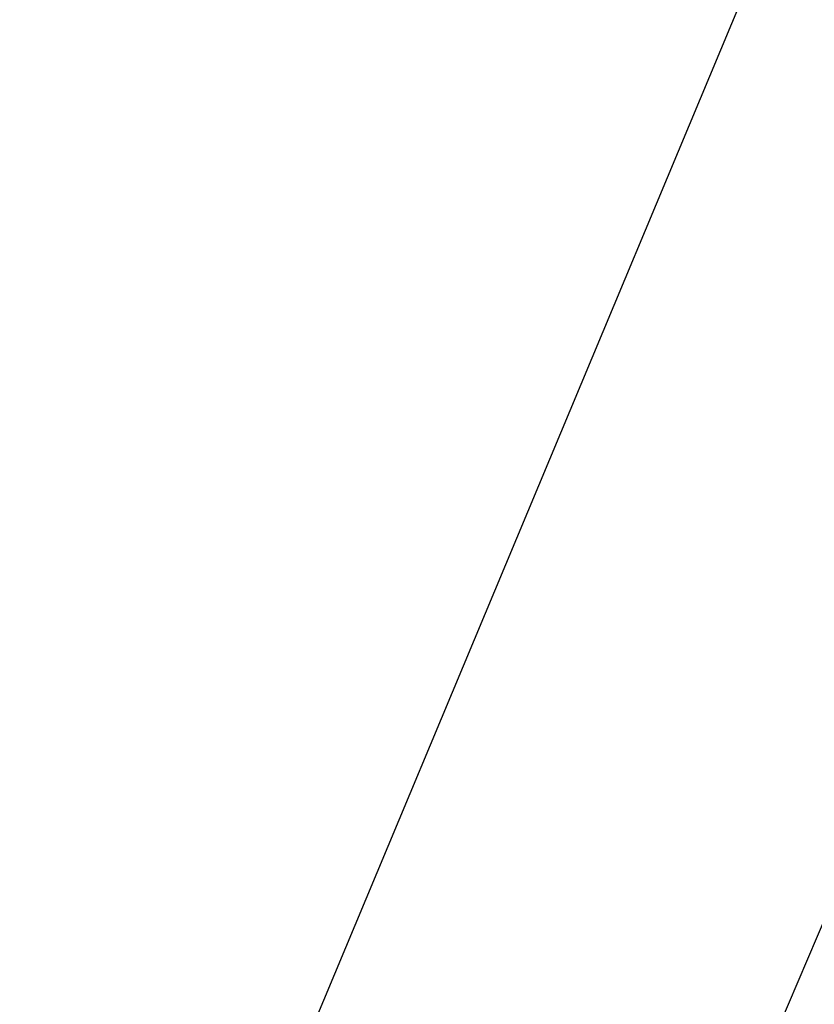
# Model space of a CAD drawing. Header units: inches. Extents: x 424 to 2043, y -237 to 445.
# Tile 572 of 656: x 945.15 to 946.45, y 2.61 to 4.21. Entities that reach past the tile are written whole.
import ezdxf

# ---------------------------------------------------------------- set-up
doc = ezdxf.new("R2010")
doc.units = ezdxf.units.IN
doc.header["$MEASUREMENT"] = 0
doc.styles.get("Standard").update_dxf_attribs({"font": 'arial.ttf'})
doc.dimstyles.new('ISO-25', dxfattribs={"dimtxt": 1.2, "dimasz": 0.5, "dimexe": 0.8, "dimexo": 50, "dimtad": 1, "dimtoh": 1, "dimdec": 1, "dimdsep": 46, "dimtxsty": 'Standard', "dimblk": 'ARCHTICK', "dimcen": 2.5, "dimadec": 0, "dimazin": 0, "dimtfac": 1, "dimtdec": 1, "dimtmove": 0, "dimatfit": 3, "dimldrblk": 'ARCHTICK', "dimfxl": 1, "dimfxlon": 1, "dimarcsym": 0})

# ---------------------------------------------------------------- blocks, each defined once
blk = doc.blocks.new('_ArchTick')
at = {"color": 0, "linetype": 'ByBlock', "const_width": 0.15}
blk.add_lwpolyline([(-0.5, -0.5), (0.5, 0.5)], dxfattribs=at)
blk = doc.blocks.new('*D1114')
at = {"color": 0, "lineweight": -2, "transparency": 16777216}
for p, q in [((953.363, 21.088), (952.6248, 21.3964)), ((953.363, 21.088), (944.0998, -1.0849)), ((944.0998, -1.0849), (943.3616, -0.7765))]:
    blk.add_line(p, q, dxfattribs=at)
at = {"layer": 'Defpoints', "color": 0, "transparency": 16777216}
for p in [(953.363, 21.088), (944.0998, -1.0849), (944.0998, -1.0849)]:
    blk.add_point(p, dxfattribs=at)
at = {"color": 0, "lineweight": -2, "transparency": 16777216, "xscale": 0.5, "yscale": 0.5, "zscale": 0.5}
for p, rotation in [((953.363, 21.088), 67.3263665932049), ((944.0998, -1.0849), 247.3263665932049)]:
    blk.add_blockref('_ArchTick', p, dxfattribs=dict(at, rotation=rotation))
at = {"color": 0, "transparency": 16777216, "insert": (947.5988, 10.4747), "char_height": 1.2, "attachment_point": 5, "rotation": 67.3264}
blk.add_mtext('24', dxfattribs=at)

msp = doc.modelspace()

# ---------------------------------------------------------------- linework, layer by layer
msp.add_line((944.2478, -2.4495), (947.6387, 5.5048))

# ---------------------------------------------------------------- dimensions: what is measured, and where the dimension line sits
dim = msp.add_aligned_dim(p1=(953.363, 21.088), p2=(944.0998, -1.0849), distance=0, dimstyle='ISO-25')
dim.commit()
dim.dimension.update_dxf_attribs({"geometry": '*D1114', "text_midpoint": (947.5988, 10.4747)})

doc.saveas('drawing.dxf')
